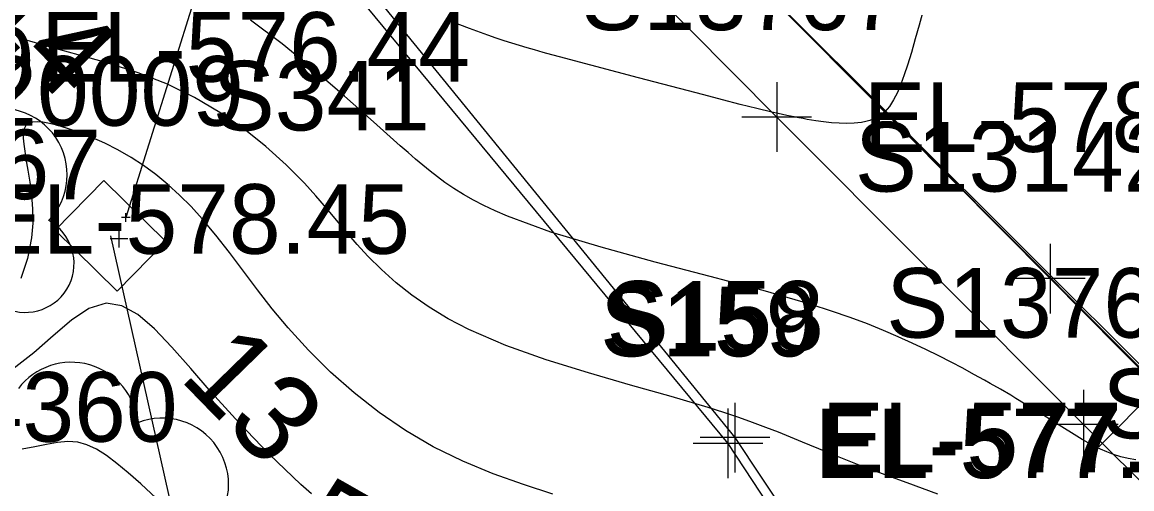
# Model space of a CAD drawing. Extents: x 1729869 to 1735532, y 648588 to 653771.
# Drawn here: x 1730740.5 to 1730804.3, y 652456.6 to 652483.5 of the extents above; entities that cross this region are included whole.
import ezdxf

# ---------------------------------------------------------------- set-up
doc = ezdxf.new("R2010")
doc.units = 0
for name, color, linetype in [('SURVEY - CENTERLINE - Preliminary', 7, 'Continuous'), ('SURVEY - CENTERLINE - Preliminary Text', 7, 'Continuous'), ('SURVEY - CONTOURS - Index with Text', 7, 'Continuous'), ('SURVEY - CONTOURS - Intermediate with optional Text', 7, 'Continuous'), ('SURVEY - DRAINAGE - Area Shapes', 7, 'Continuous'), ('SURVEY - DRAINAGE - Storm Sewer', 7, 'Continuous'), ('SURVEY - DRAINAGE - Storm Sewer - Points - Locators', 7, 'Continuous'), ('SURVEY - DRAINAGE - Storm Sewer - Points - Numbers', 7, 'Continuous'), ('SURVEY - DRAINAGE - Storm Sewer Text', 7, 'Continuous'), ('SURVEY - DTM - Breaklines - Points - Elevations', 7, 'Continuous'), ('SURVEY - MISCELLANEOUS - Bottom of MH and CB', 7, 'Continuous'), ('SURVEY - MISCELLANEOUS - Bottom of MH and CB - Points - Numbers', 7, 'Continuous'), ('SURVEY - TRANSPORTATION - Features', 7, 'Continuous'), ('SURVEY - TRANSPORTATION - Features - Points - Elevations', 7, 'Continuous'), ('SURVEY - TRANSPORTATION - Features - Points - Locators', 7, 'Continuous'), ('SURVEY - TRANSPORTATION - Features - Points - Numbers', 7, 'Continuous'), ('SURVEY - TRANSPORTATION - Roads', 7, 'Continuous'), ('SURVEY - TRANSPORTATION - Roads - Points - Locators', 7, 'Continuous'), ('SURVEY - TRANSPORTATION - Roads - Points - Numbers', 7, 'Continuous'), ('SURVEY - UTILITIES - Cable (Underground) - Points - Elevations', 7, 'Continuous'), ('SURVEY - UTILITIES - Cable (Underground) - Points - Locators', 7, 'Continuous'), ('SURVEY - UTILITIES - Cable (Underground) - Points - Numbers', 7, 'Continuous'), ('SURVEY - UTILITIES - Cable (Underground) with Text', 7, 'Continuous'), ('SURVEY - UTILITIES - Electric (Underground) - Points - Elevations', 7, 'Continuous'), ('SURVEY - UTILITIES - Electric (Underground) - Points - Locators', 7, 'Continuous'), ('SURVEY - UTILITIES - Electric (Underground) - Points - Numbers', 7, 'Continuous'), ('SURVEY - UTILITIES - Electric (Underground) with Text', 7, 'Continuous'), ('SURVEY - VEGETATION - Features - Points - Elevations', 7, 'Continuous'), ('SURVEY - VEGETATION - Features - Points - Numbers', 7, 'Continuous'), ('SURVEY - VEGETATION - Features with Text', 7, 'Continuous')]:
    doc.layers.add(name, color=color, linetype=linetype)

msp = doc.modelspace()

# ---------------------------------------------------------------- linework, layer by layer
at = {"layer": 'SURVEY - CENTERLINE - Preliminary'}
msp.add_line((1730712.736, 652555.602), (1731137.475, 652131.737), dxfattribs=at)
at = {"layer": 'SURVEY - CENTERLINE - Preliminary Text'}
msp.add_line((1730805.933, 652462.596), (1730802.401, 652459.057), dxfattribs=at)
at = {"layer": 'SURVEY - CONTOURS - Index with Text'}
msp.add_lwpolyline([(1730757.118, 652456.338), (1730756.499, 652456.887), (1730754.679, 652458.635), (1730752.944, 652460.422), (1730751.337, 652462.186), (1730750.163, 652463.541), (1730749.082, 652464.78), (1730748.074, 652465.838), (1730747.119, 652466.653), (1730746.198, 652467.161), (1730745.29, 652467.298), (1730744.307, 652466.996), (1730743.298, 652466.329), (1730742.244, 652465.436), (1730741.126, 652464.453), (1730739.925, 652463.517)], dxfattribs=at)
at = {"layer": 'SURVEY - CONTOURS - Intermediate with optional Text'}
for points in [[(1730792.512, 652484.918), (1730792.067, 652483.284), (1730791.846, 652482.488), (1730791.624, 652481.717), (1730791.4, 652480.981), (1730791.215, 652480.422), (1730791.023, 652479.897), (1730790.819, 652479.416), (1730790.598, 652478.985), (1730790.356, 652478.612), (1730790.088, 652478.304), (1730789.892, 652478.139), (1730789.685, 652478.003), (1730789.465, 652477.893), (1730789.236, 652477.807), (1730788.997, 652477.741), (1730788.75, 652477.693), (1730788.336, 652477.645), (1730787.908, 652477.629), (1730787.468, 652477.641), (1730787.022, 652477.675), (1730786.572, 652477.726), (1730786.122, 652477.789), (1730785.879, 652477.827), (1730785.635, 652477.867), (1730785.389, 652477.91), (1730785.139, 652477.956), (1730784.884, 652478.005), (1730784.463, 652478.091), (1730783.957, 652478.2), (1730783.594, 652478.282), (1730782.733, 652478.488), (1730781.775, 652478.728), (1730780.749, 652478.992), (1730779.681, 652479.271), (1730775.921, 652480.264), (1730771.957, 652481.303), (1730771.447, 652481.438), (1730770.942, 652481.574), (1730770.439, 652481.713), (1730769.934, 652481.856), (1730769.511, 652481.979), (1730769.081, 652482.107), (1730768.644, 652482.242), (1730768.195, 652482.385), (1730767.735, 652482.538), (1730767.259, 652482.701), (1730766.206, 652483.083), (1730765.095, 652483.519)], [(1730804.54, 652458.292), (1730804.096, 652458.374), (1730803.666, 652458.48), (1730803.252, 652458.608), (1730802.869, 652458.751), (1730802.5, 652458.912), (1730802.142, 652459.088), (1730801.79, 652459.277), (1730801.442, 652459.477), (1730800.994, 652459.748), (1730800.285, 652460.189), (1730799.244, 652460.844), (1730798.712, 652461.176), (1730798.176, 652461.507), (1730797.636, 652461.834), (1730797.343, 652462.008), (1730796.752, 652462.353), (1730796.148, 652462.696), (1730795.839, 652462.87), (1730795.225, 652463.211), (1730794.584, 652463.56), (1730793.913, 652463.916), (1730793.208, 652464.277), (1730792.464, 652464.643), (1730791.676, 652465.014), (1730790.87, 652465.376), (1730790.012, 652465.74), (1730789.09, 652466.108), (1730788.098, 652466.478), (1730787.025, 652466.851), (1730785.863, 652467.224), (1730783.095, 652468.025), (1730780.047, 652468.837), (1730776.886, 652469.665), (1730773.778, 652470.515), (1730770.886, 652471.392), (1730768.378, 652472.302), (1730767.679, 652472.603), (1730767.029, 652472.909), (1730766.422, 652473.225), (1730765.85, 652473.552), (1730765.307, 652473.892), (1730764.785, 652474.248), (1730764.359, 652474.56), (1730763.938, 652474.887), (1730763.518, 652475.228), (1730763.095, 652475.585), (1730762.663, 652475.959), (1730762.218, 652476.351), (1730760.684, 652477.718), (1730759.012, 652479.2), (1730757.244, 652480.721), (1730755.424, 652482.204), (1730753.593, 652483.574)], [(1730793.141, 652456.326), (1730792.266, 652456.656), (1730791.377, 652456.979), (1730790.482, 652457.301), (1730789.591, 652457.624), (1730788.712, 652457.953), (1730788.041, 652458.216), (1730787.376, 652458.485), (1730786.712, 652458.758), (1730785.364, 652459.319), (1730784.667, 652459.604), (1730783.973, 652459.881), (1730783.25, 652460.161), (1730782.492, 652460.443), (1730781.69, 652460.729), (1730780.838, 652461.016), (1730779.928, 652461.307), (1730777.795, 652461.938), (1730775.465, 652462.597), (1730773.039, 652463.297), (1730770.615, 652464.053), (1730768.292, 652464.878), (1730766.169, 652465.787), (1730764.97, 652466.409), (1730763.879, 652467.068), (1730762.884, 652467.76), (1730761.973, 652468.483), (1730761.135, 652469.234), (1730760.358, 652470.012), (1730759.744, 652470.682), (1730759.152, 652471.366), (1730757.973, 652472.767), (1730757.359, 652473.478), (1730756.709, 652474.193), (1730755.647, 652475.263), (1730754.479, 652476.315), (1730753.209, 652477.325), (1730751.841, 652478.272), (1730750.379, 652479.133), (1730748.829, 652479.887), (1730747.144, 652480.541), (1730745.416, 652481.092), (1730743.692, 652481.577), (1730742.018, 652482.032), (1730740.441, 652482.494)], [(1730770.99, 652456.335), (1730769.298, 652456.879), (1730767.564, 652457.501), (1730765.823, 652458.219), (1730764.115, 652459.053), (1730762.526, 652459.981), (1730761.008, 652461.018), (1730759.567, 652462.145), (1730758.209, 652463.345), (1730756.939, 652464.599), (1730755.765, 652465.889), (1730754.855, 652466.985), (1730754.001, 652468.08), (1730752.395, 652470.208), (1730751.613, 652471.212), (1730750.823, 652472.158), (1730750.179, 652472.862), (1730749.519, 652473.52), (1730748.845, 652474.131), (1730748.155, 652474.694), (1730747.451, 652475.21), (1730746.732, 652475.679), (1730745.972, 652476.115), (1730745.211, 652476.5), (1730744.464, 652476.834), (1730743.745, 652477.117), (1730743.07, 652477.35), (1730742.453, 652477.532), (1730742.035, 652477.636), (1730741.662, 652477.706), (1730741.337, 652477.734), (1730741.063, 652477.716), (1730740.845, 652477.645), (1730740.684, 652477.515), (1730740.585, 652477.33), (1730740.536, 652477.086), (1730740.529, 652476.788), (1730740.556, 652476.437), (1730740.61, 652476.037), (1730740.684, 652475.59), (1730740.795, 652474.954), (1730740.908, 652474.257), (1730741.003, 652473.508), (1730741.064, 652472.718), (1730741.072, 652471.897), (1730741.008, 652471.055), (1730740.776, 652469.874), (1730740.382, 652468.719)], [(1730749.052, 652455.278), (1730747.285, 652456.915), (1730746.569, 652457.552), (1730745.914, 652458.099), (1730745.309, 652458.553), (1730744.739, 652458.909), (1730744.193, 652459.164), (1730743.659, 652459.311), (1730743.083, 652459.354), (1730742.49, 652459.302), (1730741.865, 652459.189), (1730741.192, 652459.051), (1730740.456, 652458.919)]]:
    msp.add_lwpolyline(points, dxfattribs=at)
at = {"layer": 'SURVEY - DRAINAGE - Area Shapes'}
msp.add_lwpolyline([(1731097.142, 652171.409), (1731011.148, 652256.97), (1730865.03, 652403.158), (1730749.606, 652518.939), (1730781.764, 652550.883), (1730851.291, 652571.58), (1730949.072, 652515.98), (1730982.838, 652438.563), (1731020.351, 652368.14), (1731165.291, 652192.393), (1731281.807, 652137.032), (1731316.797, 652088.672), (1731252.279, 652032.718), (1731179.777, 652109.245)], close=True, dxfattribs=at)
at = {"layer": 'SURVEY - DRAINAGE - Storm Sewer'}
for p, q in [((1730765.826, 652534.014), (1730746.428, 652472.232)), ((1730745.544, 652471.171), (1730745.544, 652471.171))]:
    msp.add_line(p, q, dxfattribs=at)
msp.add_lwpolyline([(1730742.359, 652471.494), (1730745.16, 652474.349), (1730748.729, 652470.848), (1730745.928, 652467.993), (1730742.359, 652471.494)], dxfattribs=at)
at = {"layer": 'SURVEY - DRAINAGE - Storm Sewer - Points - Locators'}
for p, q in [((1730746.678, 652472.232), (1730746.178, 652472.232)), ((1730746.428, 652471.982), (1730746.428, 652472.482)), ((1730746.428, 652472.232), (1730746.428, 652472.232)), ((1730746.428, 652472.232), (1730746.428, 652472.232))]:
    msp.add_line(p, q, dxfattribs=at)
at = {"layer": 'SURVEY - DRAINAGE - Storm Sewer Text'}
msp.add_line((1730745.544, 652471.171), (1730769.273, 652365.628), dxfattribs=at)
at = {"layer": 'SURVEY - MISCELLANEOUS - Bottom of MH and CB'}
for p, q in [((1730746.036, 652470.506), (1730746.036, 652471.506)), ((1730746.536, 652471.006), (1730745.536, 652471.006)), ((1730746.036, 652471.006), (1730746.036, 652471.006)), ((1730746.036, 652471.006), (1730746.036, 652471.006))]:
    msp.add_line(p, q, dxfattribs=at)
at = {"layer": 'SURVEY - TRANSPORTATION - Features'}
msp.add_lwpolyline([(1730819.286, 652442.675), (1730801.527, 652460.322), (1730783.875, 652477.999), (1730766.283, 652495.729), (1730748.752, 652513.524), (1730731.14, 652531.235), (1730720.438, 652541.729), (1730709.84, 652552.321), (1730699.341, 652563.006), (1730688.843, 652573.768), (1730678.591, 652584.688), (1730668.207, 652595.621), (1730658.071, 652606.645), (1730647.69, 652617.44)], dxfattribs=at)
at = {"layer": 'SURVEY - TRANSPORTATION - Features - Points - Locators'}
for p, q in [((1730783.875, 652479.999), (1730783.875, 652475.999)), ((1730785.875, 652477.999), (1730781.875, 652477.999)), ((1730801.527, 652462.322), (1730801.527, 652458.322)), ((1730803.527, 652460.322), (1730799.527, 652460.322))]:
    msp.add_line(p, q, dxfattribs=at)
at = {"layer": 'SURVEY - TRANSPORTATION - Roads'}
msp.add_lwpolyline([(1730813.691, 652454.532), (1730799.613, 652468.72), (1730782.707, 652485.731), (1730775.655, 652492.812), (1730758.934, 652509.608), (1730750.7, 652517.88), (1730742.277, 652526.348), (1730742.114, 652526.512), (1730735.251, 652533.416)], dxfattribs=at)
at = {"layer": 'SURVEY - TRANSPORTATION - Roads - Points - Locators'}
for p, q in [((1730799.613, 652470.72), (1730799.613, 652466.72)), ((1730801.613, 652468.72), (1730797.613, 652468.72))]:
    msp.add_line(p, q, dxfattribs=at)
at = {"layer": 'SURVEY - UTILITIES - Cable (Underground) - Points - Locators'}
for p, q in [((1730781.071, 652461.247), (1730781.071, 652457.247)), ((1730783.071, 652459.247), (1730779.071, 652459.247))]:
    msp.add_line(p, q, dxfattribs=at)
at = {"layer": 'SURVEY - UTILITIES - Cable (Underground) with Text'}
msp.add_lwpolyline([(1730597.502, 652665.079), (1730599.046, 652663.251), (1730625.679, 652630.825), (1730654.417, 652601.247), (1730682.35, 652571.431), (1730718.991, 652531.959), (1730750.194, 652496.546), (1730781.071, 652459.247), (1730791.737, 652443.018)], dxfattribs=at)
at = {"layer": 'SURVEY - UTILITIES - Electric (Underground) - Points - Locators'}
for p, q in [((1730781.473, 652461.577), (1730781.473, 652457.577)), ((1730783.473, 652459.577), (1730779.473, 652459.577))]:
    msp.add_line(p, q, dxfattribs=at)
at = {"layer": 'SURVEY - UTILITIES - Electric (Underground) with Text'}
msp.add_lwpolyline([(1730599.519, 652663.507), (1730626.4, 652631.178), (1730654.718, 652601.611), (1730682.619, 652571.942), (1730719.565, 652532.691), (1730750.691, 652497.343), (1730781.473, 652459.577), (1730792.151, 652443.506)], dxfattribs=at)
at = {"layer": 'SURVEY - VEGETATION - Features with Text'}
for centre, radius, start, end in [((1730739.245, 652474.689), 3.808, 316.08606, 111.92455), ((1730740.642, 652469.583), 2.809, 246.33896, 61.33924), ((1730743.294, 652460.075), 3.833, 5.19023, 142.71446), ((1730748.533, 652456.889), 3.808, 316.08606, 111.92455)]:
    msp.add_arc(centre, radius, start, end, dxfattribs=at)

# ---------------------------------------------------------------- texts
at = {"layer": 'SURVEY - CONTOURS - Index with Text'}
msp.add_text('575', height=5, rotation=330.37502, dxfattribs=at).set_placement((1730755.656, 652453.169))
at = {"layer": 'SURVEY - DRAINAGE - Storm Sewer - Points - Numbers'}
msp.add_text('S341', height=4, dxfattribs=at).set_placement((1730751.428, 652477.232))
at = {"layer": 'SURVEY - DTM - Breaklines - Points - Elevations'}
for s, p in [('EL-576.44', (1730741.549, 652480.032)), ('EL-578.79', (1730716.495, 652479.171))]:
    msp.add_text(s, height=4, dxfattribs=at).set_placement(p)
at = {"layer": 'SURVEY - MISCELLANEOUS - Bottom of MH and CB - Points - Numbers'}
msp.add_text('S20009', height=4, dxfattribs=at).set_placement((1730734.78, 652477.506))
at = {"layer": 'SURVEY - TRANSPORTATION - Features - Points - Elevations'}
msp.add_text('EL-578.98', height=4, dxfattribs=at).set_placement((1730788.875, 652475.999))
at = {"layer": 'SURVEY - TRANSPORTATION - Features - Points - Numbers'}
for s, p in [('S13767', (1730772.635, 652482.999)), ('S13766', (1730790.177, 652465.322))]:
    msp.add_text(s, height=4, dxfattribs=at).set_placement(p)
at = {"layer": 'SURVEY - TRANSPORTATION - Roads - Points - Numbers'}
for s, p in [('S13142', (1730788.373, 652473.72)), ('S13141', (1730802.609, 652459.532))]:
    msp.add_text(s, height=4, dxfattribs=at).set_placement(p)
at = {"layer": 'SURVEY - UTILITIES - Cable (Underground) - Points - Elevations'}
msp.add_text('EL-577.56', height=4, dxfattribs=at).set_placement((1730786.071, 652457.247))
at = {"layer": 'SURVEY - UTILITIES - Cable (Underground) - Points - Numbers'}
msp.add_text('S159', height=4, dxfattribs=at).set_placement((1730773.719, 652464.247))
at = {"layer": 'SURVEY - UTILITIES - Electric (Underground) - Points - Elevations'}
msp.add_text('EL-577.56', height=4, dxfattribs=at).set_placement((1730786.473, 652457.577))
at = {"layer": 'SURVEY - UTILITIES - Electric (Underground) - Points - Numbers'}
msp.add_text('S158', height=4, dxfattribs=at).set_placement((1730774.09, 652464.577))
at = {"layer": 'SURVEY - VEGETATION - Features - Points - Elevations'}
for s, p in [('EL-576.67', (1730720.314, 652473.28)), ('EL-578.45', (1730738.087, 652470.144))]:
    msp.add_text(s, height=4, dxfattribs=at).set_placement(p)
at = {"layer": 'SURVEY - VEGETATION - Features - Points - Numbers'}
msp.add_text('S14360', height=4, dxfattribs=at).set_placement((1730730.962, 652459.344))
at = {"layer": 'SURVEY - VEGETATION - Features with Text'}
for s, p in [('14', (1730737.594, 652484.048)), ('13', (1730749.433, 652462.988))]:
    msp.add_text(s, height=5, rotation=314.24982, dxfattribs=at).set_placement(p)

doc.saveas('drawing.dxf')
